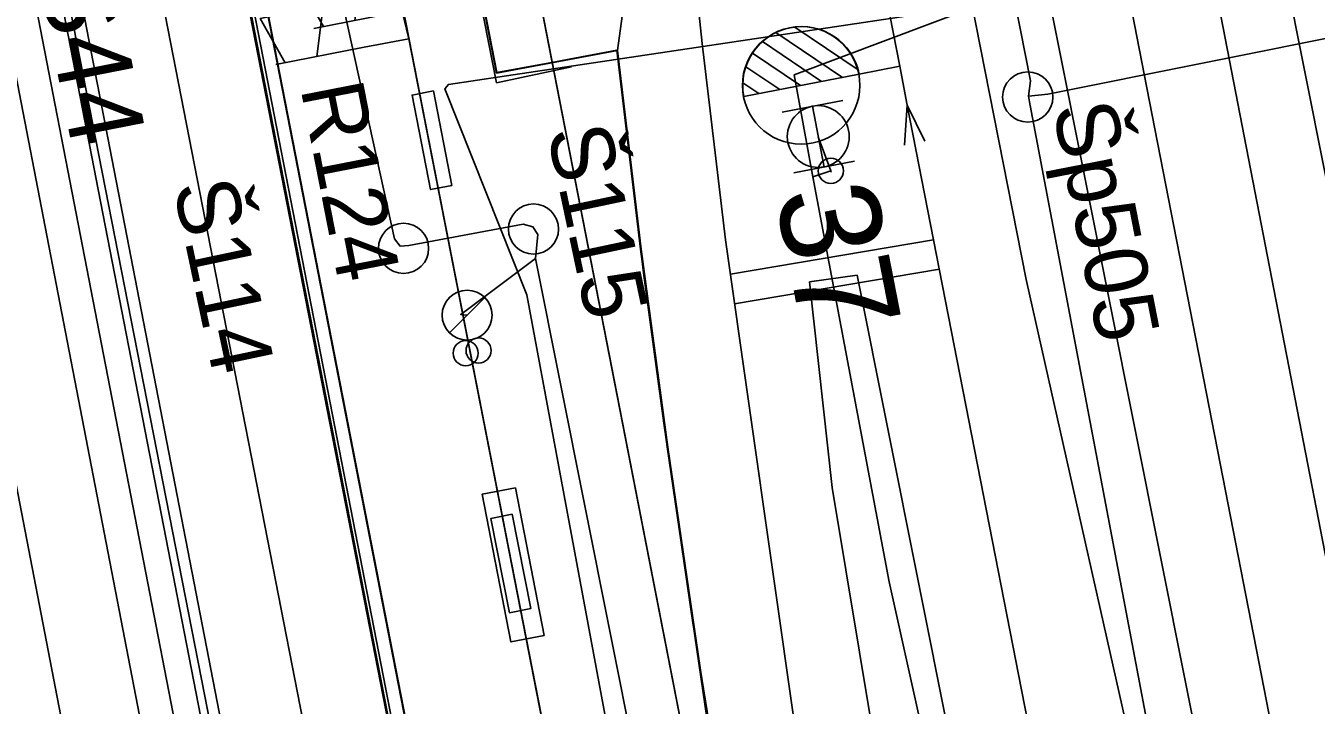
# Model space of a CAD drawing. Extents: x -545736 to -544888, y -1122892 to -1119128.
# Drawn here: x -545188.01 to -545162.3, y -1122043.63 to -1122030.09 of the extents above; entities that cross this region are included whole.
import ezdxf

# ---------------------------------------------------------------- set-up
doc = ezdxf.new("R2010")
doc.units = 0
for name, color, linetype in [('osvětlené plochy-hodnota-obrys', 7, 'Continuous'), ('Podbarveni_Komunikace', 7, 'Continuous'), ('Podbarveni_Nastupiste', 7, 'Continuous'), ('Podbarveni_Zastreseni_Pozemni', 7, 'Continuous'), ('Vrstva 1', 7, 'Continuous'), ('Vrstva 1 - Koleje', 7, 'Continuous'), ('Vrstva 14_zastreseni a nastupiste', 7, 'Continuous'), ('Vrstva 16_plochy', 7, 'Continuous'), ('Vrstva 17_ploty - zabradli', 7, 'Continuous'), ('Vrstva 2 - Vyhybky', 7, 'Continuous'), ('Vrstva 23', 7, 'Continuous'), ('Vrstva 23 - PHS - pozemni - schody - eskalatory', 7, 'Continuous'), ('Vrstva 25', 7, 'Continuous'), ('Vrstva 26', 7, 'Continuous'), ('Vrstva 27', 7, 'Continuous'), ('Vrstva 28 - zabzar', 7, 'Continuous'), ('Vrstva 29 - sdelzar', 7, 'Continuous'), ('Vrstva 3 - Lisy - Pocitaci body', 7, 'Continuous'), ('Vrstva 33 - prvky sdelzar', 7, 'Continuous'), ('Vrstva 35', 7, 'Continuous'), ('Vrstva 4 - Teren - stezky - prechody - plochy', 7, 'Continuous'), ('Vrstva 42', 7, 'Continuous'), ('Vrstva 43', 7, 'Continuous'), ('Vrstva 44', 7, 'Continuous'), ('Vrstva 7 - Namezniky-vystroj', 7, 'Continuous')]:
    doc.layers.add(name, color=color, linetype=linetype)

msp = doc.modelspace()

# ---------------------------------------------------------------- linework, layer by layer
at = {"layer": 'osvětlené plochy-hodnota-obrys'}
msp.add_lwpolyline([(-545132.033, -1122317.745), (-545201.844, -1121957.194), (-545188.779, -1121954.655), (-545199.189, -1121901.389)], dxfattribs=at)
at = {"layer": 'Podbarveni_Komunikace'}
for p, q in [((-545176.222, -1122030.581), (-545176.13, -1122029.901)), ((-545177.322, -1122030.784), (-545176.235, -1122030.576)), ((-545176.235, -1122030.576), (-545176.222, -1122030.581)), ((-545178.629, -1122031.034), (-545177.522, -1122030.821)), ((-545177.522, -1122030.821), (-545177.322, -1122030.784))]:
    msp.add_line(p, q, dxfattribs=at)
msp.add_lwpolyline([(-545182.073, -1122013.405), (-545181.43, -1122016.61), (-545180.717, -1122020.269), (-545179.363, -1122027.221), (-545178.629, -1122031.034)], dxfattribs=at)
at = {"layer": 'Podbarveni_Nastupiste'}
for points in [[(-545198.773, -1121951.627), (-545191.691, -1121987.986), (-545182.222, -1122036.609), (-545172.438, -1122086.699), (-545162.999, -1122135.094), (-545153.274, -1122184.937), (-545142.505, -1122240.181), (-545142.306, -1122241.006)], [(-545176.222, -1122030.581), (-545178.629, -1122031.034), (-545182.073, -1122013.405), (-545182.564, -1122008.263), (-545183.194, -1122002.287), (-545183.384, -1122000.766)], [(-545174.717, -1122041.983), (-545175.297, -1122038.008), (-545175.701, -1122035.016), (-545176.222, -1122030.581)], [(-545136.516, -1122239.976), (-545138.799, -1122227.627), (-545147.465, -1122183.189), (-545157.09, -1122133.892), (-545166.638, -1122084.896), (-545171.447, -1122060.234), (-545173.829, -1122047.49), (-545174.717, -1122041.983)]]:
    msp.add_lwpolyline(points, dxfattribs=at)
at = {"layer": 'Podbarveni_Zastreseni_Pozemni'}
for points in [[(-545197.881, -1121954.495), (-545191.312, -1121988.174), (-545181.806, -1122036.914), (-545172.146, -1122086.438), (-545162.65, -1122135.125), (-545152.971, -1122184.749), (-545143.515, -1122233.227)], [(-545177.522, -1122030.822), (-545178.361, -1122026.515), (-545179.997, -1122018.127), (-545182.063, -1122007.532), (-545182.975, -1122002.865), (-545183.384, -1122000.766)], [(-545175.89, -1122039.187), (-545176.442, -1122036.358), (-545176.486, -1122036.133), (-545177.522, -1122030.822)], [(-545138.257, -1122232.186), (-545147.796, -1122183.265), (-545157.406, -1122133.984), (-545166.925, -1122085.165), (-545175.89, -1122039.187)]]:
    msp.add_lwpolyline(points, dxfattribs=at)
at = {"layer": 'Vrstva 1'}
msp.add_lwpolyline([(-545171.524, -1122125.069), (-545174.635, -1122109.111), (-545178.563, -1122088.801), (-545181.831, -1122072.035), (-545185.39, -1122053.802), (-545190.2, -1122028.892), (-545193.908, -1122009.819), (-545198.17, -1121987.873), (-545202.45, -1121965.839), (-545203.994, -1121957.813)], dxfattribs=at)
at = {"layer": 'Vrstva 1 - Koleje'}
for points in [[(-545185.695, -1121928.619), (-545183.788, -1121938.392), (-545181.884, -1121948.167), (-545179.964, -1121958.007), (-545178.054, -1121967.8), (-545176.139, -1121977.604), (-545175.527, -1121980.741), (-545173.78, -1121989.695), (-545172.335, -1121997.117), (-545170.423, -1122006.932), (-545168.989, -1122014.279), (-545168.521, -1122016.677), (-545168.51, -1122016.735), (-545167.951, -1122019.64), (-545166.744, -1122025.83), (-545165.674, -1122031.328), (-545164.107, -1122039.354), (-545162.631, -1122046.922), (-545161.94, -1122050.474), (-545160.406, -1122058.34), (-545159.059, -1122065.253), (-545158.132, -1122070.002), (-545157.157, -1122074.99), (-545153.328, -1122094.638)], [(-545199.342, -1121957.379), (-545196.999, -1121969.551), (-545195.085, -1121979.364), (-545193.173, -1121989.165), (-545190.849, -1122001.079), (-545189.753, -1122006.71), (-545187.83, -1122016.562), (-545185.924, -1122026.325), (-545184.013, -1122036.136), (-545182.107, -1122045.899), (-545180.267, -1122055.344), (-545178.296, -1122065.456), (-545176.383, -1122075.263), (-545174.481, -1122085.012)], [(-545180.755, -1121978.799), (-545180.602, -1121979.584), (-545177.577, -1121995.1), (-545176.23, -1122011.569), (-545175.692, -1122018.007), (-545174.894, -1122027.054), (-545174.532, -1122030.444), (-545174.07, -1122034.355), (-545172.665, -1122044.184), (-545170.952, -1122053.893), (-545170.583, -1122055.789), (-545170.016, -1122058.695), (-545169.058, -1122063.614), (-545167.166, -1122073.3), (-545165.233, -1122083.213)], [(-545180.755, -1121978.799), (-545180.602, -1121979.584), (-545177.577, -1121995.1), (-545174.393, -1122011.434), (-545173.655, -1122015.217), (-545172.633, -1122020.473), (-545171.404, -1122026.76), (-545170.598, -1122030.894)], [(-545170.598, -1122030.894), (-545170.447, -1122031.669), (-545167.995, -1122044.234), (-545162.377, -1122063.536), (-545158.896, -1122075.51), (-545153.328, -1122094.638), (-545150.875, -1122107.224), (-545150.724, -1122107.999)], [(-545170.598, -1122030.894), (-545170.447, -1122031.669), (-545167.995, -1122044.234), (-545164.159, -1122063.889), (-545162.797, -1122070.887), (-545161.341, -1122078.359)]]:
    msp.add_lwpolyline(points, dxfattribs=at)
at = {"layer": 'Vrstva 14_zastreseni a nastupiste'}
msp.add_line((-545178.623, -1122031.024), (-545178.629, -1122031.034), dxfattribs=at)
for points in [[(-545198.773, -1121951.627), (-545198.793, -1121951.631), (-545197.668, -1121957.434), (-545195.753, -1121967.224), (-545195.374, -1121969.187), (-545193.463, -1121979.015), (-545191.56, -1121988.764), (-545189.639, -1121998.596), (-545187.731, -1122008.385), (-545185.791, -1122018.31), (-545183.91, -1122027.957), (-545182.003, -1122037.734), (-545180.094, -1122047.536), (-545178.189, -1122057.285), (-545176.275, -1122067.11), (-545174.372, -1122076.877), (-545172.469, -1122086.648)], [(-545198.773, -1121951.627), (-545197.637, -1121957.485), (-545195.722, -1121967.275), (-545195.343, -1121969.238), (-545193.432, -1121979.066), (-545191.529, -1121988.815), (-545189.608, -1121998.647), (-545187.7, -1122008.436), (-545185.76, -1122018.361), (-545183.879, -1122028.008), (-545181.972, -1122037.785), (-545180.063, -1122047.587), (-545178.158, -1122057.336), (-545176.244, -1122067.161), (-545174.341, -1122076.928), (-545172.438, -1122086.699)], [(-545138.248, -1122232.184), (-545147.826, -1122183.078), (-545157.444, -1122133.764), (-545166.966, -1122084.945), (-545176.486, -1122036.133), (-545186.124, -1121986.718), (-545192.612, -1121953.456)], [(-545192.608, -1121953.452), (-545186.031, -1121987.181), (-545176.442, -1122036.358), (-545166.925, -1122085.165), (-545157.406, -1122133.984), (-545147.796, -1122183.265), (-545138.257, -1122232.186)], [(-545143.529, -1122233.23), (-545153.022, -1122184.547), (-545162.697, -1122134.935), (-545172.201, -1122086.2), (-545181.882, -1122036.553), (-545191.387, -1121987.814), (-545197.884, -1121954.495)], [(-545197.881, -1121954.495), (-545191.312, -1121988.174), (-545181.806, -1122036.914), (-545172.146, -1122086.438), (-545162.65, -1122135.125), (-545152.971, -1122184.749), (-545143.515, -1122233.229)], [(-545176.235, -1122030.576), (-545178.629, -1122031.034), (-545182.073, -1122013.405), (-545182.564, -1122008.263), (-545183.194, -1122002.287), (-545183.939, -1121996.325), (-545184.812, -1121990.382), (-545186.173, -1121982.495), (-545188.839, -1121968.754), (-545190.385, -1121960.89), (-545191.666, -1121954.261)], [(-545187.092, -1121977.684), (-545186.16, -1121982.477), (-545184.804, -1121990.366), (-545183.937, -1121996.313), (-545183.188, -1122002.267), (-545182.545, -1122008.246), (-545182.057, -1122013.388), (-545178.623, -1122031.024), (-545176.222, -1122030.581), (-545176.235, -1122030.576)], [(-545166.122, -1122087.54), (-545168.031, -1122077.749), (-545169.938, -1122067.956), (-545170.705, -1122064.047), (-545171.849, -1122058.169), (-545172.612, -1122054.245), (-545173.697, -1122048.346), (-545174.358, -1122044.42), (-545175.233, -1122038.481), (-545175.765, -1122034.538), (-545176.235, -1122030.576)], [(-545166.109, -1122087.545), (-545168.018, -1122077.754), (-545169.925, -1122067.961), (-545170.692, -1122064.052), (-545171.836, -1122058.174), (-545172.599, -1122054.25), (-545173.684, -1122048.351), (-545174.345, -1122044.425), (-545175.22, -1122038.486), (-545175.752, -1122034.543), (-545176.222, -1122030.581)]]:
    msp.add_lwpolyline(points, dxfattribs=at)
for centre in [(-545179.245, -1122036.613), (-545178.988, -1122036.561)]:
    msp.add_circle(centre, 0.25, dxfattribs=at)
at = {"layer": 'Vrstva 16_plochy'}
for points in [[(-545172.438, -1122086.699), (-545174.341, -1122076.928), (-545176.244, -1122067.161), (-545178.158, -1122057.336), (-545180.063, -1122047.587), (-545181.972, -1122037.785), (-545183.879, -1122028.008), (-545185.76, -1122018.361), (-545187.7, -1122008.436), (-545189.608, -1121998.647), (-545191.529, -1121988.815), (-545193.432, -1121979.066), (-545195.343, -1121969.238), (-545195.722, -1121967.275), (-545197.637, -1121957.485), (-545198.773, -1121951.627)], [(-545191.666, -1121954.261), (-545190.385, -1121960.89), (-545188.839, -1121968.754), (-545186.173, -1121982.495), (-545184.812, -1121990.382), (-545183.939, -1121996.325), (-545183.194, -1122002.287), (-545182.564, -1122008.263), (-545182.073, -1122013.405), (-545178.629, -1122031.034), (-545176.235, -1122030.576), (-545175.765, -1122034.538), (-545175.233, -1122038.481), (-545174.358, -1122044.42), (-545173.697, -1122048.346), (-545172.612, -1122054.245), (-545171.849, -1122058.169), (-545170.705, -1122064.047), (-545169.938, -1122067.956), (-545168.031, -1122077.749), (-545166.122, -1122087.54)], [(-545184.119, -1121977.107), (-545187.092, -1121977.684), (-545186.16, -1121982.477), (-545184.804, -1121990.366), (-545183.937, -1121996.313), (-545183.188, -1122002.267), (-545182.545, -1122008.246), (-545182.057, -1122013.388), (-545178.623, -1122031.024), (-545176.222, -1122030.581), (-545176.13, -1122029.901), (-545176.653, -1122024.469), (-545178.441, -1122021.376), (-545179.842, -1122005.426), (-545183.619, -1121979.671), (-545184.119, -1121977.107)]]:
    msp.add_lwpolyline(points, dxfattribs=at)
at = {"layer": 'Vrstva 17_ploty - zabradli'}
msp.add_lwpolyline([(-545177.14, -1122030.908), (-545178.631, -1122031.226), (-545182.143, -1122013.368), (-545182.596, -1122008.382), (-545183.246, -1122002.404), (-545183.99, -1121996.446), (-545184.85, -1121990.499), (-545186.209, -1121982.612), (-545188.881, -1121968.861), (-545191.71, -1121954.374)], dxfattribs=at)
at = {"layer": 'Vrstva 2 - Vyhybky'}
for p, q in [((-545171.739, -1122031.119), (-545173.065, -1122030.226)), ((-545171.429, -1122030.966), (-545172.688, -1122030.117)), ((-545172.155, -1122031.2), (-545173.334, -1122030.406)), ((-545172.573, -1122031.281), (-545173.531, -1122030.635)), ((-545171.406, -1122031.054), (-545173.704, -1122031.501)), ((-545172.989, -1122031.362), (-545173.662, -1122030.908)), ((-545171.406, -1122031.053), (-545171.406, -1122031.054)), ((-545171.405, -1122031.054), (-545170.598, -1122030.894)), ((-545173.406, -1122031.443), (-545173.722, -1122031.23))]:
    msp.add_line(p, q, dxfattribs=at)
for points in [[(-545170.598, -1122030.894), (-545170.447, -1122031.669), (-545167.995, -1122044.234), (-545164.159, -1122063.889)], [(-545170.096, -1122032.388), (-545170.447, -1122031.669), (-545170.502, -1122032.467)]]:
    msp.add_lwpolyline(points, dxfattribs=at)
msp.add_circle((-545172.561, -1122031.278), 1.17, dxfattribs=at)
msp.add_arc((-545172.555, -1122031.278), 1.171, 11.052, 191.0129, dxfattribs=at)
at = {"layer": 'Vrstva 23'}
msp.add_lwpolyline([(-545186.465, -1122014.335), (-545168.578, -1122106.371), (-545165.547, -1122105.845)], dxfattribs=at)
at = {"layer": 'Vrstva 23 - PHS - pozemni - schody - eskalatory'}
msp.add_lwpolyline([(-545178.255, -1122039.296), (-545178.918, -1122039.425), (-545178.345, -1122042.366), (-545177.682, -1122042.236)], close=True, dxfattribs=at)
at = {"layer": 'Vrstva 26'}
msp.add_lwpolyline([(-545195.654, -1121988.767), (-545195.18, -1121989.223), (-545187.569, -1122027.475), (-545180.363, -1122064.26), (-545172.911, -1122102.258), (-545175.755, -1122102.852), (-545177.675, -1122103.151), (-545178.018, -1122103.363), (-545177.842, -1122104.444), (-545175.244, -1122116.91), (-545174.048, -1122121.099), (-545173.902, -1122123.794), (-545172.196, -1122133.711), (-545171.232, -1122138.713), (-545170.128, -1122141.107), (-545170.035, -1122141.928), (-545170.255, -1122143.199), (-545168.934, -1122149.868), (-545168.557, -1122151.414), (-545168.549, -1122152.817), (-545167.193, -1122160.014), (-545166.201, -1122166.567)], dxfattribs=at)
at = {"layer": 'Vrstva 27'}
msp.add_line((-545171.965, -1122033.004), (-545171.975, -1122032.956), dxfattribs=at)
msp.add_circle((-545171.97, -1122032.98), 0.25, dxfattribs=at)
at = {"layer": 'Vrstva 28 - zabzar'}
for points in [[(-545172.5, -1122107.59), (-545172.99, -1122107.49), (-545173.29, -1122106.13), (-545172.71, -1122106.28), (-545171.99, -1122106.26), (-545168.96, -1122105.62), (-545167.47, -1122105.34), (-545166.46, -1122104.87), (-545165.93, -1122104.57), (-545164.73, -1122104.18), (-545170.48, -1122076), (-545178.03, -1122035.45), (-545179.66, -1122031.35), (-545179.59, -1122031.26), (-545169.01, -1122029.68)], [(-545167.87, -1122055.58), (-545168.02, -1122053.9), (-545168.69, -1122052.48), (-545169.07, -1122049), (-545170.81, -1122041.17), (-545172.33, -1122033.1), (-545172.7, -1122031.07), (-545169.01, -1122029.68)], [(-545172.33, -1122033.1), (-545171.97, -1122032.98), (-545172.22, -1122032.3)]]:
    msp.add_lwpolyline(points, dxfattribs=at)
at = {"layer": 'Vrstva 29 - sdelzar'}
for p, q in [((-545170.88, -1122078.92), (-545195.7, -1121951.95)), ((-545181.27, -1122030.52), (-545180.38, -1122030.35))]:
    msp.add_line(p, q, dxfattribs=at)
for points in [[(-545141.59, -1122228.62), (-545144.06, -1122216.03), (-545147.37, -1122199.08), (-545150.66, -1122182.28), (-545153.96, -1122165.39), (-545157.26, -1122148.51), (-545160.57, -1122131.6), (-545163.89, -1122114.65), (-545167.28, -1122097.28), (-545170.47, -1122080.98), (-545173.77, -1122064.13), (-545177.12, -1122047.02), (-545180.38, -1122030.35), (-545180.51, -1122029.8), (-545183.68, -1122013.47), (-545187, -1121996.49), (-545190.31, -1121979.56), (-545193.64, -1121962.56), (-545195.18, -1121954.67), (-545202.44, -1121916.94)], [(-545144.46, -1122213.97), (-545194.03, -1121960.56), (-545195.67, -1121951.86)]]:
    msp.add_lwpolyline(points, dxfattribs=at)
at = {"layer": 'Vrstva 3 - Lisy - Pocitaci body'}
for p, q in [((-545172.942, -1122031.813), (-545171.733, -1122031.578)), ((-545172.102, -1122032.905), (-545172.338, -1122031.695)), ((-545172.707, -1122033.022), (-545171.498, -1122032.787))]:
    msp.add_line(p, q, dxfattribs=at)
msp.add_circle((-545172.221, -1122032.298), 0.616, dxfattribs=at)
at = {"layer": 'Vrstva 33 - prvky sdelzar'}
for p, q in [((-545180.51, -1122029.8), (-545182.269, -1122030.144)), ((-545181.27, -1122030.52), (-545183.029, -1122030.864))]:
    msp.add_line(p, q, dxfattribs=at)
for points in [[(-545182.08, -1122030.107), (-545182.579, -1122029.226), (-545181.322, -1122028.981), (-545181.452, -1122029.984)], [(-545182.84, -1122030.827), (-545183.339, -1122029.946), (-545182.082, -1122029.701), (-545182.212, -1122030.704)]]:
    msp.add_lwpolyline(points, dxfattribs=at)
for points in [[(-545179.889, -1122031.39), (-545180.313, -1122031.473), (-545179.946, -1122033.355), (-545179.522, -1122033.272)], [(-545178.317, -1122039.821), (-545178.741, -1122039.904), (-545178.374, -1122041.786), (-545177.95, -1122041.703)]]:
    msp.add_lwpolyline(points, close=True, dxfattribs=at)
at = {"layer": 'Vrstva 35'}
msp.add_lwpolyline([(-545179.66, -1122031.35), (-545179.59, -1122031.26), (-545169.01, -1122029.68)], dxfattribs=at)
at = {"layer": 'Vrstva 4 - Teren - stezky - prechody - plochy'}
for points in [[(-545202.565, -1121956.903), (-545201.056, -1121956.644), (-545199.526, -1121965.043), (-545191.386, -1122006.433), (-545183.698, -1122046.146), (-545176.813, -1122081.324), (-545170.865, -1122111.978), (-545164.201, -1122145.846), (-545158.369, -1122175.606), (-545150.392, -1122216.501), (-545142.671, -1122256.585), (-545144.174, -1122256.905)], [(-545202.565, -1121956.903), (-545200.961, -1121965.123), (-545192.99, -1122006.271), (-545185.214, -1122046.565), (-545178.591, -1122080.816), (-545172.231, -1122113.527), (-545166.05, -1122145.218), (-545159.636, -1122177.662), (-545152.008, -1122216.815), (-545144.174, -1122256.905)], [(-545149.873, -1122096.222), (-545155.607, -1122066.724), (-545159.126, -1122048.447), (-545159.32, -1122047.1), (-545163.333, -1122026.973), (-545164.703, -1122027.28)], [(-545137.774, -1122154.868), (-545138.748, -1122154.961), (-545141.445, -1122143.846), (-545144.077, -1122132.149), (-545146.793, -1122119.618), (-545151.286, -1122096.405), (-545157.101, -1122066.77), (-545160.819, -1122047.322), (-545164.703, -1122027.28)], [(-545172.469, -1122086.648), (-545174.372, -1122076.877), (-545176.275, -1122067.11), (-545178.189, -1122057.285), (-545180.094, -1122047.536), (-545182.003, -1122037.734), (-545183.91, -1122027.957)], [(-545162.874, -1122053.356), (-545163.734, -1122053.553), (-545166.097, -1122043.945), (-545168.081, -1122035.143), (-545169.353, -1122028.67), (-545167.937, -1122027.944)], [(-545162.874, -1122053.356), (-545167.937, -1122027.944)], [(-545169.353, -1122028.67), (-545172.446, -1122029.236), (-545173.096, -1122029.521), (-545176.13, -1122029.901), (-545176.222, -1122030.581), (-545175.752, -1122034.543), (-545175.22, -1122038.486), (-545174.345, -1122044.425), (-545173.684, -1122048.351), (-545172.599, -1122054.25), (-545171.836, -1122058.174), (-545170.692, -1122064.052), (-545169.925, -1122067.961), (-545168.018, -1122077.754), (-545166.109, -1122087.545)], [(-545130.366, -1122251.034), (-545131.253, -1122251.107), (-545132.894, -1122241.41), (-545134.482, -1122233.166), (-545143.993, -1122184.403), (-545152.068, -1122142.857), (-545160.819, -1122097.773), (-545168.806, -1122057.035), (-545170.526, -1122047.801), (-545171.946, -1122039.29), (-545172.394, -1122035.194), (-545171.448, -1122035.061)], [(-545130.366, -1122251.034), (-545131.796, -1122240.905), (-545132.966, -1122233.188), (-545134.639, -1122223.584), (-545142.301, -1122184.068), (-545150.498, -1122141.846), (-545159.147, -1122097.573), (-545167.246, -1122056.111), (-545171.448, -1122035.061)]]:
    msp.add_lwpolyline(points, dxfattribs=at)
at = {"layer": 'Vrstva 42'}
msp.add_lwpolyline([(-545200.311, -1121937.722), (-545199.74, -1121939.864), (-545198.486, -1121946.055), (-545198.782, -1121952.405), (-545201.965, -1121955.297), (-545200.981, -1121959.998), (-545197.52, -1121977.94), (-545189.718, -1122017.188), (-545181.934, -1122057.193)], dxfattribs=at)
at = {"layer": 'Vrstva 43'}
msp.add_line((-545179.57, -1122036.208), (-545178.865, -1122035.504), dxfattribs=at)
for centre, radius in [((-545168.047, -1122031.51), 0.5), ((-545177.894, -1122034.141), 0.5), ((-545180.483, -1122034.526), 0.5), ((-545179.217, -1122035.856), 0.498)]:
    msp.add_circle(centre, radius, dxfattribs=at)
at = {"layer": 'Vrstva 44'}
for points in [[(-545175.559, -1121992.871), (-545167.99, -1122031.185), (-545168.03, -1122031.491)], [(-545168.03, -1122031.491), (-545167.646, -1122031.452), (-545155.254, -1122028.965), (-545154.934, -1122028.908), (-545154.676, -1122028.765), (-545147.317, -1122027.511), (-545147.057, -1122027.496), (-545146.766, -1122027.403), (-545140.09, -1122026.001), (-545139.844, -1122026.096), (-545139.689, -1122026.023), (-545138.434, -1122026.017), (-545137.817, -1122025.997), (-545137.183, -1122026.003), (-545130.963, -1122024.292), (-545130.659, -1122024.257), (-545130.403, -1122024.329), (-545124.515, -1122023.033), (-545124.373, -1122022.884), (-545124.212, -1122022.798), (-545119.01, -1122021.877), (-545118.816, -1122021.663), (-545118.459, -1122021.636), (-545110.725, -1122018.714)], [(-545168.732, -1122082.46), (-545171.358, -1122068.69), (-545174.387, -1122052.107), (-545177.853, -1122034.73), (-545177.808, -1122034.248), (-545177.904, -1122034.096), (-545178.098, -1122034.04), (-545180.376, -1122034.465), (-545180.551, -1122034.479), (-545180.662, -1122034.333), (-545184.014, -1122019.078)], [(-545156.673, -1122091.474), (-545168.002, -1122031.679), (-545168.03, -1122031.491)], [(-545179.218, -1122035.856), (-545179.342, -1122035.841), (-545177.853, -1122034.73)]]:
    msp.add_lwpolyline(points, dxfattribs=at)
at = {"layer": 'Vrstva 7 - Namezniky-vystroj'}
for p, q in [((-545173.972, -1122035.037), (-545169.923, -1122034.353)), ((-545173.888, -1122035.631), (-545169.808, -1122034.942))]:
    msp.add_line(p, q, dxfattribs=at)

# ---------------------------------------------------------------- texts
at = {"layer": 'Vrstva 2 - Vyhybky'}
msp.add_text('37', height=2, rotation=281.0325, dxfattribs=at).set_placement((-545173.087, -1122033.435))
at = {"layer": 'Vrstva 25'}
msp.add_text('OS44', height=1.5, rotation=281.0836, dxfattribs=at).set_placement((-545188.065, -1122027.53))
at = {"layer": 'Vrstva 33 - prvky sdelzar'}
msp.add_text('R124', height=1.25, rotation=281.0678, dxfattribs=at).set_placement((-545182.538, -1122031.333))
at = {"layer": 'Vrstva 43'}
for s, rotation, p in [('Šp505', 281.0323, (-545167.554, -1122031.717)), ('Š115', 281.9566, (-545177.629, -1122032.193)), ('Š114', 281.9566, (-545185.077, -1122033.277))]:
    msp.add_text(s, height=1.25, rotation=rotation, dxfattribs=at).set_placement(p)

doc.saveas('drawing.dxf')
